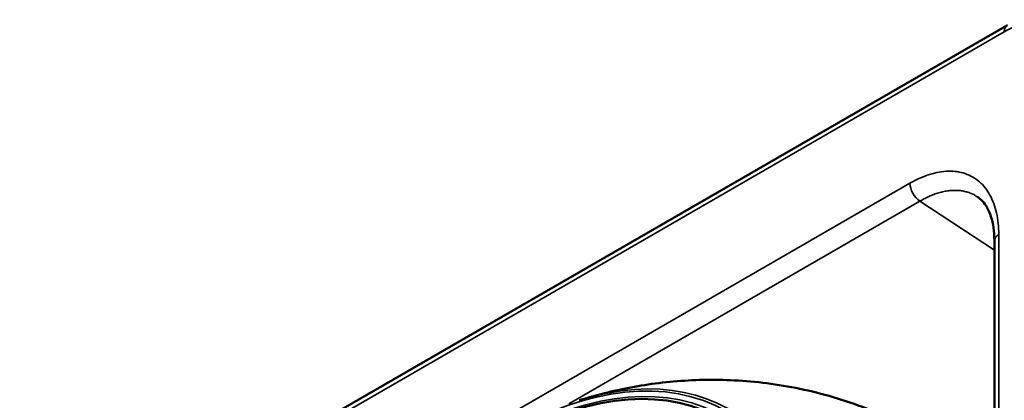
# Model space of a CAD drawing. Header units: millimetres. Extents: x 50 to 3176, y 50 to 2109.
# Tile 500 of 656: x 1859 to 1992, y 642 to 694. Entities that reach past the tile are written whole.
import ezdxf

# ---------------------------------------------------------------- set-up
doc = ezdxf.new("R2010")
doc.units = ezdxf.units.MM
doc.header["$LTSCALE"] = 10
doc.layers.add('Visible (ISO)', color=7, linetype='Continuous', lineweight=50)
doc.layers.add('Visible Narrow (ISO)', color=7, linetype='Continuous', lineweight=35)

msp = doc.modelspace()

# ---------------------------------------------------------------- linework, layer by layer
at = {"layer": 'Visible (ISO)'}
for p, q in [((1992.716, 692.7806), (1745.2287, 549.8937)), ((1990.9604, 663.6203), (1990.9604, 565.7359))]:
    msp.add_line(p, q, dxfattribs=at)
for centre, major_axis, start_param, end_param in [((1925.1125, 589.4029), (28.9, 50.0563), 2.36974861, 7.05502935), ((1925.3951, 589.2397), (-29.7356, -51.5036), 3.70068659, 3.70173335)]:
    msp.add_ellipse(centre, major_axis=major_axis, ratio=0.57735027, start_param=start_param, end_param=end_param, dxfattribs=at)
for points, knots in [([(1990.9604, 663.6203), (1990.9603, 664.8449), (1990.7936, 665.9566), (1990.2144, 667.7415), (1989.8065, 668.4403), (1989.1181, 669.1848), (1988.8825, 669.3845), (1988.6307, 669.5509)], [0, 0, 0, 0, 0.47245479, 0.47245479, 0.93459426, 0.93459426, 1.15164226, 1.15164226, 1.15164226, 1.15164226]), ([(1975.8936, 639.9562), (1972.9466, 641.2497), (1969.9207, 642.2753), (1963.896, 643.7911), (1960.8984, 644.2825), (1955.0726, 644.8024), (1952.2443, 644.8323), (1946.8325, 644.532), (1944.2483, 644.2026), (1939.3448, 643.2818), (1937.0248, 642.6907), (1934.8308, 642.0073)], [5.56147029, 5.56147029, 5.56147029, 5.56147029, 5.660552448, 5.660552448, 5.759634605, 5.759634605, 5.858716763, 5.858716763, 5.95779892, 5.95779892, 6.056881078, 6.056881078, 6.056881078, 6.056881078])]:
    msp.add_open_spline(points, degree=3, knots=knots, dxfattribs=at)
at = {"layer": 'Visible Narrow (ISO)'}
for p, q in [((1992.3018, 691.865), (1744.8145, 548.9781)), ((1892.641, 621.2058), (1979.5327, 671.3728)), ((1980.8976, 668.9528), (1933.4071, 641.5342)), ((1980.8976, 668.9528), (1990.9604, 662.302)), ((1991.5462, 664.4368), (1991.5462, 566.5523))]:
    msp.add_line(p, q, dxfattribs=at)
for centre, major_axis, start_param, end_param in [((1992.3018, 681.2506), (6.5, 11.2583), 5.49778714, 7.06858347), ((1993.716, 691.0485), (-1, 1.7321), 0, 0.78539816), ((1980.9469, 670.5563), (-1, 1.7321), 0.78541736, 2.32128759), ((1992.9604, 663.6203), (-2, 0), 5.49780627, 6.28318531), ((1925.254, 589.3212), (-29.1332, -50.4601), 5.50252933, 10.20543394), ((1925.3951, 589.2397), (29.7356, 51.5036), 3.93228066, 6.84227924)]:
    msp.add_ellipse(centre, major_axis=major_axis, ratio=0.57735027, start_param=start_param, end_param=end_param, dxfattribs=at)
msp.add_ellipse((1925.254, 589.3212), major_axis=(-29.5357, -51.1574), ratio=0.57735027, dxfattribs=at)
for points, knots in [([(1979.5327, 671.3728), (1980.4438, 671.8987), (1982.2159, 672.6902), (1984.787, 673.1414), (1987.0856, 672.8006), (1989.0079, 671.6904), (1990.4516, 669.8698), (1991.3457, 667.4179), (1991.5461, 665.4882), (1991.5462, 664.4368)], [0.000006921, 0.000006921, 0.000006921, 0.000006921, 0.142857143, 0.285714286, 0.428571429, 0.571428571, 0.714285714, 0.857142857, 0.999993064, 0.999993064, 0.999993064, 0.999993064]), ([(1980.8976, 668.9528), (1981.1262, 669.0861), (1981.355, 669.2108), (1981.8118, 669.4424), (1982.0397, 669.5493), (1982.4959, 669.7458), (1982.724, 669.8351), (1983.1754, 669.9942), (1983.3987, 670.064), (1983.8445, 670.1855), (1984.067, 670.2369), (1984.5072, 670.32), (1984.7248, 670.3517), (1985.1584, 670.3957), (1985.3742, 670.4075), (1985.7988, 670.4106), (1986.0076, 670.4018), (1986.4173, 670.3635), (1986.6181, 670.3341), (1987.011, 670.2547), (1987.203, 670.2048), (1987.5774, 670.0846), (1987.7597, 670.0144), (1988.0862, 669.8665), (1988.2319, 669.7917), (1988.4608, 669.6596), (1988.5465, 669.6066), (1988.6307, 669.551)], [0.000000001, 0.000000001, 0.000000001, 0.000000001, 0.041435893, 0.041435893, 0.082855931, 0.082855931, 0.124641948, 0.124641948, 0.16604334, 0.16604334, 0.20802167, 0.20802167, 0.25, 0.25, 0.292775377, 0.292775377, 0.335549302, 0.335549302, 0.378327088, 0.378327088, 0.421104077, 0.421104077, 0.463886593, 0.463886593, 0.5, 0.5, 0.52223598, 0.52223598, 0.52223598, 0.52223598])]:
    msp.add_open_spline(points, degree=3, knots=knots, dxfattribs=at)

doc.saveas('drawing.dxf')
